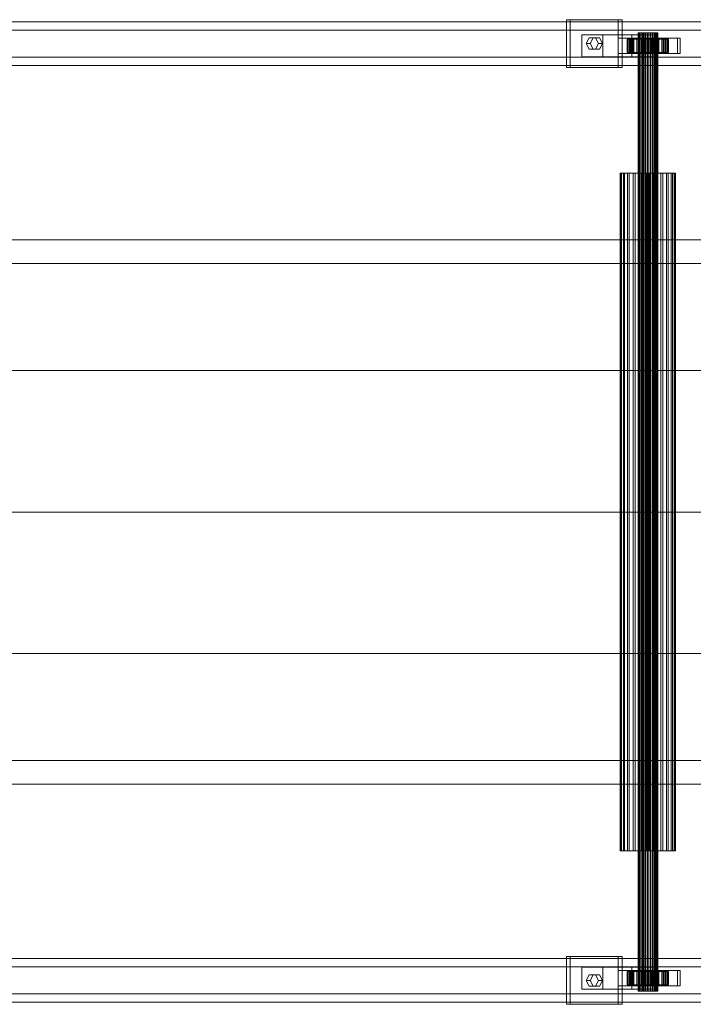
# Model space of a CAD drawing. Header units: millimetres. Extents: x -2233 to 61924, y -68080 to 6847.
# Tile 484 of 656: x 17449 to 18068, y -18452 to -17548. Entities that reach past the tile are written whole.
import ezdxf

# ---------------------------------------------------------------- set-up
doc = ezdxf.new("R2010")
doc.units = ezdxf.units.MM
doc.layers.add('superior_C02', color=7, linetype='Continuous', lineweight=0)

msp = doc.modelspace()

# ---------------------------------------------------------------- linework, layer by layer
at = {"layer": 'superior_C02'}
for p, q in [((18193.828, -17550), (17048.368, -17550)), ((17060.29, -17550), (18205.75, -17550)), ((18248.967, -17550), (17103.507, -17550)), ((17118.41, -17550), (18263.87, -17550)), ((17999.329, -17548), (17951.602, -17548)), ((17951.602, -17548), (17951.602, -17592)), ((17955.178, -17548), (17951.602, -17548)), ((17955.178, -17592), (17955.178, -17548)), ((17955.178, -17548), (18002.906, -17548)), ((17999.329, -17592), (17999.329, -17548)), ((17999.329, -17548), (18002.906, -17548)), ((18002.906, -17548), (18002.906, -17592)), ((18254.242, -17557.5), (17052.152, -17557.5)), ((17056.506, -17557.5), (18258.595, -17557.5)), ((17985.011, -17562), (17965.92, -17562)), ((17965.92, -17562), (17965.92, -17582)), ((18011.889, -17562), (17965.92, -17562)), ((17985.011, -17582), (17985.011, -17562)), ((17985.011, -17562), (18030.98, -17562)), ((18011.889, -17582), (18011.889, -17562)), ((18011.889, -17562), (18030.98, -17562)), ((18017.72, -17560), (18017.509, -17560)), ((18017.509, -17560), (18017.911, -17560)), ((18017.509, -18440), (18017.509, -17560)), ((18018.53, -17560), (18017.72, -17560)), ((18017.72, -18440), (18017.72, -17560)), ((18017.911, -17560), (18018.898, -17560)), ((18017.911, -18440), (18017.911, -17560)), ((18019.883, -17560), (18018.53, -17560)), ((18018.53, -18440), (18018.53, -17560)), ((18018.898, -17560), (18020.403, -17560)), ((18018.898, -18440), (18018.898, -17560)), ((18021.687, -17560), (18019.883, -17560)), ((18019.883, -18440), (18019.883, -17560)), ((18020.403, -17560), (18022.324, -17560)), ((18020.403, -18440), (18020.403, -17560)), ((18023.819, -17560), (18021.687, -17560)), ((18021.687, -18440), (18021.687, -17560)), ((18022.324, -17560), (18024.529, -17560)), ((18022.324, -18440), (18022.324, -17560)), ((18026.134, -17560), (18023.819, -17560)), ((18023.819, -18440), (18023.819, -17560)), ((18024.529, -17560), (18026.869, -17560)), ((18024.529, -18440), (18024.529, -17560)), ((18028.474, -17560), (18026.134, -17560)), ((18026.134, -18440), (18026.134, -17560)), ((18026.869, -17560), (18029.184, -17560)), ((18026.869, -18440), (18026.869, -17560)), ((18030.68, -17560), (18028.474, -17560)), ((18028.474, -18440), (18028.474, -17560)), ((18029.184, -17560), (18031.316, -17560)), ((18029.184, -18440), (18029.184, -17560)), ((18032.6, -17560), (18030.68, -17560)), ((18030.68, -18440), (18030.68, -17560)), ((18030.98, -17562), (18030.98, -17582)), ((18031.316, -17560), (18033.12, -17560)), ((18031.316, -18440), (18031.316, -17560)), ((18034.106, -17560), (18032.6, -17560)), ((18032.6, -18440), (18032.6, -17560)), ((18033.12, -17560), (18034.473, -17560)), ((18033.12, -18440), (18033.12, -17560)), ((18035.093, -17560), (18034.106, -17560)), ((18034.106, -18440), (18034.106, -17560)), ((18034.473, -17560), (18035.283, -17560)), ((18034.473, -18440), (18034.473, -17560)), ((18035.494, -17560), (18035.093, -17560)), ((18035.093, -17560), (18035.093, -18440)), ((18035.283, -17560), (18035.494, -17560)), ((18035.283, -18440), (18035.283, -17560)), ((18035.494, -18440), (18035.494, -17560)), ((17969.738, -17570), (17972.602, -17564.804)), ((17972.602, -17575.196), (17969.738, -17570)), ((17969.738, -17570), (17973.315, -17570)), ((17972.602, -17564.804), (17978.329, -17564.804)), ((17976.179, -17564.804), (17972.602, -17564.804)), ((17976.179, -17564.804), (17973.315, -17570)), ((17973.315, -17570), (17976.179, -17575.196)), ((17981.906, -17564.804), (17976.179, -17564.804)), ((17978.329, -17564.804), (17981.193, -17570)), ((17981.906, -17564.804), (17978.329, -17564.804)), ((17981.193, -17570), (17978.329, -17575.196)), ((17984.769, -17570), (17981.193, -17570)), ((17984.769, -17570), (17981.906, -17564.804)), ((17981.906, -17575.196), (17984.769, -17570)), ((18010.697, -17565), (17999.243, -17565)), ((17999.243, -17565), (17999.243, -17579)), ((18011.761, -17565), (17999.243, -17565)), ((18007.964, -17566), (18007.518, -17566)), ((18007.518, -17566), (18017.509, -17566)), ((18007.518, -17578), (18007.518, -17566)), ((18007.518, -17566), (18008.365, -17566)), ((18009.673, -17566), (18007.964, -17566)), ((18007.964, -17566), (18017.72, -17566)), ((18007.964, -17578), (18007.964, -17566)), ((18008.365, -17566), (18017.911, -17566)), ((18008.365, -17578), (18008.365, -17566)), ((18008.365, -17566), (18010.449, -17566)), ((18012.529, -17566), (18009.673, -17566)), ((18009.673, -17566), (18018.53, -17566)), ((18009.673, -17578), (18009.673, -17566)), ((18053.821, -17565), (18009.912, -17565)), ((18009.912, -17565), (18009.912, -17579)), ((18012.296, -17565), (18009.912, -17565)), ((18010.449, -17566), (18018.898, -17566)), ((18010.449, -17578), (18010.449, -17566)), ((18010.449, -17566), (18013.627, -17566)), ((18010.697, -17579), (18010.697, -17565)), ((18010.697, -17565), (18023.215, -17565)), ((18011.761, -17579), (18011.761, -17565)), ((18011.761, -17565), (18023.215, -17565)), ((18012.296, -17579), (18012.296, -17565)), ((18012.296, -17565), (18056.206, -17565)), ((18016.338, -17566), (18012.529, -17566)), ((18012.529, -17566), (18019.883, -17566)), ((18012.529, -17578), (18012.529, -17566)), ((18013.627, -17566), (18020.403, -17566)), ((18013.627, -17578), (18013.627, -17566)), ((18013.627, -17566), (18017.682, -17566)), ((18020.839, -17566), (18016.338, -17566)), ((18016.338, -17566), (18021.687, -17566)), ((18016.338, -17578), (18016.338, -17566)), ((18017.509, -17566), (18017.72, -17566)), ((18017.509, -17566), (18017.509, -17578)), ((18017.911, -17566), (18017.509, -17566)), ((18017.682, -17566), (18022.324, -17566)), ((18017.682, -17578), (18017.682, -17566)), ((18017.682, -17566), (18022.338, -17566)), ((18017.72, -17566), (18018.53, -17566)), ((18017.72, -17566), (18017.72, -17578)), ((18017.911, -17566), (18017.911, -17578)), ((18018.898, -17566), (18017.911, -17566)), ((18018.53, -17566), (18019.883, -17566)), ((18018.53, -17566), (18018.53, -17578)), ((18018.898, -17566), (18018.898, -17578)), ((18020.403, -17566), (18018.898, -17566)), ((18019.883, -17566), (18021.687, -17566)), ((18019.883, -17566), (18019.883, -17578)), ((18020.403, -17566), (18020.403, -17578)), ((18022.324, -17566), (18020.403, -17566)), ((18025.726, -17566), (18020.839, -17566)), ((18020.839, -17566), (18023.819, -17566)), ((18020.839, -17578), (18020.839, -17566)), ((18021.687, -17566), (18023.819, -17566)), ((18021.687, -17566), (18021.687, -17578)), ((18022.324, -17566), (18022.324, -17578)), ((18024.529, -17566), (18022.324, -17566)), ((18022.338, -17566), (18024.529, -17566)), ((18022.338, -17578), (18022.338, -17566)), ((18022.338, -17566), (18027.278, -17566)), ((18023.215, -17565), (18023.215, -17579)), ((18023.819, -17566), (18026.134, -17566)), ((18023.819, -17566), (18023.819, -17578)), ((18024.529, -17566), (18024.529, -17578)), ((18026.869, -17566), (18024.529, -17566)), ((18030.666, -17566), (18025.726, -17566)), ((18025.726, -17566), (18026.134, -17566)), ((18025.726, -17578), (18025.726, -17566)), ((18026.134, -17566), (18028.474, -17566)), ((18026.134, -17566), (18026.134, -17578)), ((18027.278, -17566), (18026.869, -17566)), ((18026.869, -17566), (18026.869, -17578)), ((18029.184, -17566), (18026.869, -17566)), ((18027.278, -17578), (18027.278, -17566)), ((18027.278, -17566), (18032.165, -17566)), ((18030.666, -17566), (18028.474, -17566)), ((18028.474, -17566), (18030.68, -17566)), ((18028.474, -17566), (18028.474, -17578)), ((18032.165, -17566), (18029.184, -17566)), ((18029.184, -17566), (18029.184, -17578)), ((18031.316, -17566), (18029.184, -17566)), ((18041.243, -17565), (18029.788, -17565)), ((18029.788, -17565), (18029.788, -17579)), ((18042.306, -17565), (18029.788, -17565)), ((18035.322, -17566), (18030.666, -17566)), ((18030.666, -17578), (18030.666, -17566)), ((18035.322, -17566), (18030.68, -17566)), ((18030.68, -17566), (18032.6, -17566)), ((18030.68, -17566), (18030.68, -17578)), ((18036.666, -17566), (18031.316, -17566)), ((18031.316, -17566), (18031.316, -17578)), ((18033.12, -17566), (18031.316, -17566)), ((18032.165, -17578), (18032.165, -17566)), ((18032.165, -17566), (18036.666, -17566)), ((18039.377, -17566), (18032.6, -17566)), ((18032.6, -17566), (18034.106, -17566)), ((18032.6, -17566), (18032.6, -17578)), ((18040.474, -17566), (18033.12, -17566)), ((18033.12, -17566), (18033.12, -17578)), ((18034.473, -17566), (18033.12, -17566)), ((18042.554, -17566), (18034.106, -17566)), ((18034.106, -17566), (18035.093, -17566)), ((18034.106, -17566), (18034.106, -17578)), ((18043.33, -17566), (18034.473, -17566)), ((18034.473, -17566), (18034.473, -17578)), ((18035.283, -17566), (18034.473, -17566)), ((18035.093, -17566), (18044.638, -17566)), ((18035.093, -17578), (18035.093, -17566)), ((18035.093, -17566), (18035.494, -17566)), ((18045.04, -17566), (18035.283, -17566)), ((18035.283, -17566), (18035.283, -17578)), ((18035.494, -17566), (18035.283, -17566)), ((18039.377, -17566), (18035.322, -17566)), ((18035.322, -17578), (18035.322, -17566)), ((18045.486, -17566), (18035.494, -17566)), ((18035.494, -17566), (18035.494, -17578)), ((18036.666, -17578), (18036.666, -17566)), ((18036.666, -17566), (18040.474, -17566)), ((18042.554, -17566), (18039.377, -17566)), ((18039.377, -17578), (18039.377, -17566)), ((18040.474, -17578), (18040.474, -17566)), ((18040.474, -17566), (18043.33, -17566)), ((18041.243, -17579), (18041.243, -17565)), ((18041.243, -17565), (18053.761, -17565)), ((18042.306, -17579), (18042.306, -17565)), ((18042.306, -17565), (18053.761, -17565)), ((18044.638, -17566), (18042.554, -17566)), ((18042.554, -17578), (18042.554, -17566)), ((18043.33, -17578), (18043.33, -17566)), ((18043.33, -17566), (18045.04, -17566)), ((18044.638, -17566), (18044.638, -17578)), ((18045.486, -17566), (18044.638, -17566)), ((18045.04, -17578), (18045.04, -17566)), ((18045.04, -17566), (18045.486, -17566)), ((18045.486, -17578), (18045.486, -17566)), ((18053.761, -17565), (18053.761, -17579)), ((18053.821, -17579), (18053.821, -17565)), ((18053.821, -17565), (18056.206, -17565)), ((18056.206, -17565), (18056.206, -17579)), ((17052.152, -17582.5), (18254.242, -17582.5)), ((17056.506, -17582.5), (18258.595, -17582.5)), ((17965.92, -17582), (17985.011, -17582)), ((17965.92, -17582), (18011.889, -17582)), ((17978.329, -17575.196), (17972.602, -17575.196)), ((17976.179, -17575.196), (17972.602, -17575.196)), ((17976.179, -17575.196), (17981.906, -17575.196)), ((17981.906, -17575.196), (17978.329, -17575.196)), ((18030.98, -17582), (17985.011, -17582)), ((17999.243, -17579), (18010.697, -17579)), ((17999.243, -17579), (18011.761, -17579)), ((18017.509, -17578), (18007.518, -17578)), ((18007.518, -17578), (18007.964, -17578)), ((18008.365, -17578), (18007.518, -17578)), ((18017.72, -17578), (18007.964, -17578)), ((18007.964, -17578), (18009.673, -17578)), ((18017.911, -17578), (18008.365, -17578)), ((18010.449, -17578), (18008.365, -17578)), ((18018.53, -17578), (18009.673, -17578)), ((18009.673, -17578), (18012.529, -17578)), ((18009.912, -17579), (18053.821, -17579)), ((18009.912, -17579), (18012.296, -17579)), ((18018.898, -17578), (18010.449, -17578)), ((18013.627, -17578), (18010.449, -17578)), ((18023.215, -17579), (18010.697, -17579)), ((18023.215, -17579), (18011.761, -17579)), ((18030.98, -17582), (18011.889, -17582)), ((18056.206, -17579), (18012.296, -17579)), ((18019.883, -17578), (18012.529, -17578)), ((18012.529, -17578), (18016.338, -17578)), ((18020.403, -17578), (18013.627, -17578)), ((18017.682, -17578), (18013.627, -17578)), ((18021.687, -17578), (18016.338, -17578)), ((18016.338, -17578), (18020.839, -17578)), ((18017.72, -17578), (18017.509, -17578)), ((18017.509, -17578), (18017.911, -17578)), ((18022.324, -17578), (18017.682, -17578)), ((18022.338, -17578), (18017.682, -17578)), ((18018.53, -17578), (18017.72, -17578)), ((18017.911, -17578), (18018.898, -17578)), ((18019.883, -17578), (18018.53, -17578)), ((18018.898, -17578), (18020.403, -17578)), ((18021.687, -17578), (18019.883, -17578)), ((18020.403, -17578), (18022.324, -17578)), ((18023.819, -17578), (18020.839, -17578)), ((18020.839, -17578), (18025.726, -17578)), ((18023.819, -17578), (18021.687, -17578)), ((18022.324, -17578), (18024.529, -17578)), ((18024.529, -17578), (18022.338, -17578)), ((18027.278, -17578), (18022.338, -17578)), ((18026.134, -17578), (18023.819, -17578)), ((18024.529, -17578), (18026.869, -17578)), ((18026.134, -17578), (18025.726, -17578)), ((18025.726, -17578), (18030.666, -17578)), ((18028.474, -17578), (18026.134, -17578)), ((18026.869, -17578), (18027.278, -17578)), ((18026.869, -17578), (18029.184, -17578)), ((18032.165, -17578), (18027.278, -17578)), ((18030.68, -17578), (18028.474, -17578)), ((18028.474, -17578), (18030.666, -17578)), ((18029.184, -17578), (18032.165, -17578)), ((18029.184, -17578), (18031.316, -17578)), ((18029.788, -17579), (18041.243, -17579)), ((18029.788, -17579), (18042.306, -17579)), ((18030.666, -17578), (18035.322, -17578)), ((18032.6, -17578), (18030.68, -17578)), ((18030.68, -17578), (18035.322, -17578)), ((18031.316, -17578), (18036.666, -17578)), ((18031.316, -17578), (18033.12, -17578)), ((18036.666, -17578), (18032.165, -17578)), ((18034.106, -17578), (18032.6, -17578)), ((18032.6, -17578), (18039.377, -17578)), ((18033.12, -17578), (18040.474, -17578)), ((18033.12, -17578), (18034.473, -17578)), ((18035.093, -17578), (18034.106, -17578)), ((18034.106, -17578), (18042.554, -17578)), ((18034.473, -17578), (18043.33, -17578)), ((18034.473, -17578), (18035.283, -17578)), ((18044.638, -17578), (18035.093, -17578)), ((18035.494, -17578), (18035.093, -17578)), ((18035.283, -17578), (18045.04, -17578)), ((18035.283, -17578), (18035.494, -17578)), ((18035.322, -17578), (18039.377, -17578)), ((18035.494, -17578), (18045.486, -17578)), ((18040.474, -17578), (18036.666, -17578)), ((18039.377, -17578), (18042.554, -17578)), ((18043.33, -17578), (18040.474, -17578)), ((18053.761, -17579), (18041.243, -17579)), ((18053.761, -17579), (18042.306, -17579)), ((18042.554, -17578), (18044.638, -17578)), ((18045.04, -17578), (18043.33, -17578)), ((18044.638, -17578), (18045.486, -17578)), ((18045.486, -17578), (18045.04, -17578)), ((18056.206, -17579), (18053.821, -17579)), ((17048.368, -17590), (18193.828, -17590)), ((17060.29, -17590), (18205.75, -17590)), ((17103.507, -17590), (18248.967, -17590)), ((17118.41, -17590), (18263.87, -17590)), ((17951.602, -17592), (17999.329, -17592)), ((17951.602, -17592), (17955.178, -17592)), ((18002.906, -17592), (17955.178, -17592)), ((18002.906, -17592), (17999.329, -17592)), ((18001.719, -17688.85), (18001.123, -17688.85)), ((18001.123, -17688.85), (18002.256, -17688.85)), ((18001.123, -18311.15), (18001.123, -17688.85)), ((18004.004, -17688.85), (18001.719, -17688.85)), ((18001.719, -18311.15), (18001.719, -17688.85)), ((18002.256, -17688.85), (18005.042, -17688.85)), ((18002.256, -18311.15), (18002.256, -17688.85)), ((18007.823, -17688.85), (18004.004, -17688.85)), ((18004.004, -18311.15), (18004.004, -17688.85)), ((18005.042, -17688.85), (18009.29, -17688.85)), ((18005.042, -18311.15), (18005.042, -17688.85)), ((18012.914, -17688.85), (18007.823, -17688.85)), ((18007.823, -18311.15), (18007.823, -17688.85)), ((18009.29, -17688.85), (18014.711, -17688.85)), ((18009.29, -18311.15), (18009.29, -17688.85)), ((18018.931, -17688.85), (18012.914, -17688.85)), ((18012.914, -18311.15), (18012.914, -17688.85)), ((18014.711, -17688.85), (18020.935, -17688.85)), ((18014.711, -18311.15), (18014.711, -17688.85)), ((18025.464, -17688.85), (18018.931, -17688.85)), ((18018.931, -18311.15), (18018.931, -17688.85)), ((18020.935, -17688.85), (18027.539, -17688.85)), ((18020.935, -18311.15), (18020.935, -17688.85)), ((18032.068, -17688.85), (18025.464, -17688.85)), ((18025.464, -18311.15), (18025.464, -17688.85)), ((18027.539, -17688.85), (18034.072, -17688.85)), ((18027.539, -18311.15), (18027.539, -17688.85)), ((18038.293, -17688.85), (18032.068, -17688.85)), ((18032.068, -18311.15), (18032.068, -17688.85)), ((18034.072, -17688.85), (18040.089, -17688.85)), ((18034.072, -18311.15), (18034.072, -17688.85)), ((18043.714, -17688.85), (18038.293, -17688.85)), ((18038.293, -18311.15), (18038.293, -17688.85)), ((18040.089, -17688.85), (18045.181, -17688.85)), ((18040.089, -18311.15), (18040.089, -17688.85)), ((18047.962, -17688.85), (18043.714, -17688.85)), ((18043.714, -18311.15), (18043.714, -17688.85)), ((18045.181, -17688.85), (18048.999, -17688.85)), ((18045.181, -18311.15), (18045.181, -17688.85)), ((18050.747, -17688.85), (18047.962, -17688.85)), ((18047.962, -18311.15), (18047.962, -17688.85)), ((18048.999, -17688.85), (18051.284, -17688.85)), ((18048.999, -18311.15), (18048.999, -17688.85)), ((18051.88, -17688.85), (18050.747, -17688.85)), ((18050.747, -17688.85), (18050.747, -18311.15)), ((18051.284, -17688.85), (18051.88, -17688.85)), ((18051.284, -18311.15), (18051.284, -17688.85)), ((18051.88, -18311.15), (18051.88, -17688.85)), ((15575.415, -17750), (24634.01, -17750)), ((24635.508, -17750), (15576.913, -17750)), ((17288.772, -17771.702), (18224.729, -17771.702)), ((18226.507, -17771.702), (17290.55, -17771.702)), ((17309.174, -17870), (18245.131, -17870)), ((18246.91, -17870), (17310.953, -17870)), ((17309.174, -18000), (18245.131, -18000)), ((18246.91, -18000), (17310.953, -18000)), ((17309.174, -18130), (18245.131, -18130)), ((18246.91, -18130), (17310.953, -18130)), ((18224.729, -18228.298), (17288.772, -18228.298)), ((17290.55, -18228.298), (18226.507, -18228.298)), ((24634.01, -18250), (15575.415, -18250)), ((15576.913, -18250), (24635.508, -18250)), ((18002.256, -18311.15), (18001.123, -18311.15)), ((18001.123, -18311.15), (18001.719, -18311.15)), ((18001.719, -18311.15), (18004.004, -18311.15)), ((18005.042, -18311.15), (18002.256, -18311.15)), ((18004.004, -18311.15), (18007.823, -18311.15)), ((18009.29, -18311.15), (18005.042, -18311.15)), ((18007.823, -18311.15), (18012.914, -18311.15)), ((18014.711, -18311.15), (18009.29, -18311.15)), ((18012.914, -18311.15), (18018.931, -18311.15)), ((18020.935, -18311.15), (18014.711, -18311.15)), ((18018.931, -18311.15), (18025.464, -18311.15)), ((18027.539, -18311.15), (18020.935, -18311.15)), ((18025.464, -18311.15), (18032.068, -18311.15)), ((18034.072, -18311.15), (18027.539, -18311.15)), ((18032.068, -18311.15), (18038.293, -18311.15)), ((18040.089, -18311.15), (18034.072, -18311.15)), ((18038.293, -18311.15), (18043.714, -18311.15)), ((18045.181, -18311.15), (18040.089, -18311.15)), ((18043.714, -18311.15), (18047.962, -18311.15)), ((18048.999, -18311.15), (18045.181, -18311.15)), ((18047.962, -18311.15), (18050.747, -18311.15)), ((18051.284, -18311.15), (18048.999, -18311.15)), ((18050.747, -18311.15), (18051.88, -18311.15)), ((18051.88, -18311.15), (18051.284, -18311.15)), ((18193.828, -18410), (17048.368, -18410)), ((17060.29, -18410), (18205.75, -18410)), ((18248.967, -18410), (17103.507, -18410)), ((17118.41, -18410), (18263.87, -18410)), ((17999.329, -18408), (17951.602, -18408)), ((17951.602, -18408), (17951.602, -18452)), ((17955.178, -18408), (17951.602, -18408)), ((17955.178, -18452), (17955.178, -18408)), ((17955.178, -18408), (18002.906, -18408)), ((17999.329, -18452), (17999.329, -18408)), ((17999.329, -18408), (18002.906, -18408)), ((18002.906, -18408), (18002.906, -18452)), ((18254.242, -18417.5), (17052.152, -18417.5)), ((17056.506, -18417.5), (18258.595, -18417.5)), ((17985.011, -18418), (17965.92, -18418)), ((17965.92, -18418), (17965.92, -18438)), ((18011.889, -18418), (17965.92, -18418)), ((17985.011, -18438), (17985.011, -18418)), ((17985.011, -18418), (18030.98, -18418)), ((18010.697, -18421), (17999.243, -18421)), ((17999.243, -18421), (17999.243, -18435)), ((18011.761, -18421), (17999.243, -18421)), ((18007.964, -18422), (18007.518, -18422)), ((18007.518, -18422), (18017.509, -18422)), ((18007.518, -18434), (18007.518, -18422)), ((18007.518, -18422), (18008.365, -18422)), ((18009.673, -18422), (18007.964, -18422)), ((18007.964, -18422), (18017.72, -18422)), ((18007.964, -18434), (18007.964, -18422)), ((18008.365, -18422), (18017.911, -18422)), ((18008.365, -18434), (18008.365, -18422)), ((18008.365, -18422), (18010.449, -18422)), ((18012.529, -18422), (18009.673, -18422)), ((18009.673, -18422), (18018.53, -18422)), ((18009.673, -18434), (18009.673, -18422)), ((18053.821, -18421), (18009.912, -18421)), ((18009.912, -18421), (18009.912, -18435)), ((18012.296, -18421), (18009.912, -18421)), ((18010.449, -18422), (18018.898, -18422)), ((18010.449, -18434), (18010.449, -18422)), ((18010.449, -18422), (18013.627, -18422)), ((18010.697, -18435), (18010.697, -18421)), ((18010.697, -18421), (18023.215, -18421)), ((18011.761, -18435), (18011.761, -18421)), ((18011.761, -18421), (18023.215, -18421)), ((18011.889, -18438), (18011.889, -18418)), ((18011.889, -18418), (18030.98, -18418)), ((18012.296, -18435), (18012.296, -18421)), ((18012.296, -18421), (18056.206, -18421)), ((18016.338, -18422), (18012.529, -18422)), ((18012.529, -18422), (18019.883, -18422)), ((18012.529, -18434), (18012.529, -18422)), ((18013.627, -18422), (18020.403, -18422)), ((18013.627, -18434), (18013.627, -18422)), ((18013.627, -18422), (18017.682, -18422)), ((18020.839, -18422), (18016.338, -18422)), ((18016.338, -18422), (18021.687, -18422)), ((18016.338, -18434), (18016.338, -18422)), ((18017.509, -18422), (18017.72, -18422)), ((18017.509, -18422), (18017.509, -18434)), ((18017.911, -18422), (18017.509, -18422)), ((18017.682, -18422), (18022.324, -18422)), ((18017.682, -18434), (18017.682, -18422)), ((18017.682, -18422), (18022.338, -18422)), ((18017.72, -18422), (18018.53, -18422)), ((18017.72, -18422), (18017.72, -18434)), ((18017.911, -18422), (18017.911, -18434)), ((18018.898, -18422), (18017.911, -18422)), ((18018.53, -18422), (18019.883, -18422)), ((18018.53, -18422), (18018.53, -18434)), ((18018.898, -18422), (18018.898, -18434)), ((18020.403, -18422), (18018.898, -18422)), ((18019.883, -18422), (18021.687, -18422)), ((18019.883, -18422), (18019.883, -18434)), ((18020.403, -18422), (18020.403, -18434)), ((18022.324, -18422), (18020.403, -18422)), ((18025.726, -18422), (18020.839, -18422)), ((18020.839, -18422), (18023.819, -18422)), ((18020.839, -18434), (18020.839, -18422)), ((18021.687, -18422), (18023.819, -18422)), ((18021.687, -18422), (18021.687, -18434)), ((18022.324, -18422), (18022.324, -18434)), ((18024.529, -18422), (18022.324, -18422)), ((18022.338, -18422), (18024.529, -18422)), ((18022.338, -18434), (18022.338, -18422)), ((18022.338, -18422), (18027.278, -18422)), ((18023.215, -18421), (18023.215, -18435)), ((18023.819, -18422), (18026.134, -18422)), ((18023.819, -18422), (18023.819, -18434)), ((18024.529, -18422), (18024.529, -18434)), ((18026.869, -18422), (18024.529, -18422)), ((18030.666, -18422), (18025.726, -18422)), ((18025.726, -18422), (18026.134, -18422)), ((18025.726, -18434), (18025.726, -18422)), ((18026.134, -18422), (18028.474, -18422)), ((18026.134, -18422), (18026.134, -18434)), ((18027.278, -18422), (18026.869, -18422)), ((18026.869, -18422), (18026.869, -18434)), ((18029.184, -18422), (18026.869, -18422)), ((18027.278, -18434), (18027.278, -18422)), ((18027.278, -18422), (18032.165, -18422)), ((18030.666, -18422), (18028.474, -18422)), ((18028.474, -18422), (18030.68, -18422)), ((18028.474, -18422), (18028.474, -18434)), ((18032.165, -18422), (18029.184, -18422)), ((18029.184, -18422), (18029.184, -18434)), ((18031.316, -18422), (18029.184, -18422)), ((18041.243, -18421), (18029.788, -18421)), ((18029.788, -18421), (18029.788, -18435)), ((18042.306, -18421), (18029.788, -18421)), ((18035.322, -18422), (18030.666, -18422)), ((18030.666, -18434), (18030.666, -18422)), ((18035.322, -18422), (18030.68, -18422)), ((18030.68, -18422), (18032.6, -18422)), ((18030.68, -18422), (18030.68, -18434)), ((18030.98, -18418), (18030.98, -18438)), ((18036.666, -18422), (18031.316, -18422)), ((18031.316, -18422), (18031.316, -18434)), ((18033.12, -18422), (18031.316, -18422)), ((18032.165, -18434), (18032.165, -18422)), ((18032.165, -18422), (18036.666, -18422)), ((18039.377, -18422), (18032.6, -18422)), ((18032.6, -18422), (18034.106, -18422)), ((18032.6, -18422), (18032.6, -18434)), ((18040.474, -18422), (18033.12, -18422)), ((18033.12, -18422), (18033.12, -18434)), ((18034.473, -18422), (18033.12, -18422)), ((18042.554, -18422), (18034.106, -18422)), ((18034.106, -18422), (18035.093, -18422)), ((18034.106, -18422), (18034.106, -18434)), ((18043.33, -18422), (18034.473, -18422)), ((18034.473, -18422), (18034.473, -18434)), ((18035.283, -18422), (18034.473, -18422)), ((18035.093, -18422), (18044.638, -18422)), ((18035.093, -18434), (18035.093, -18422)), ((18035.093, -18422), (18035.494, -18422)), ((18045.04, -18422), (18035.283, -18422)), ((18035.283, -18422), (18035.283, -18434)), ((18035.494, -18422), (18035.283, -18422)), ((18039.377, -18422), (18035.322, -18422)), ((18035.322, -18434), (18035.322, -18422)), ((18045.486, -18422), (18035.494, -18422)), ((18035.494, -18422), (18035.494, -18434)), ((18036.666, -18434), (18036.666, -18422)), ((18036.666, -18422), (18040.474, -18422)), ((18042.554, -18422), (18039.377, -18422)), ((18039.377, -18434), (18039.377, -18422)), ((18040.474, -18434), (18040.474, -18422)), ((18040.474, -18422), (18043.33, -18422)), ((18041.243, -18435), (18041.243, -18421)), ((18041.243, -18421), (18053.761, -18421)), ((18042.306, -18435), (18042.306, -18421)), ((18042.306, -18421), (18053.761, -18421)), ((18044.638, -18422), (18042.554, -18422)), ((18042.554, -18434), (18042.554, -18422)), ((18043.33, -18434), (18043.33, -18422)), ((18043.33, -18422), (18045.04, -18422)), ((18044.638, -18422), (18044.638, -18434)), ((18045.486, -18422), (18044.638, -18422)), ((18045.04, -18434), (18045.04, -18422)), ((18045.04, -18422), (18045.486, -18422)), ((18045.486, -18434), (18045.486, -18422)), ((18053.761, -18421), (18053.761, -18435)), ((18053.821, -18435), (18053.821, -18421)), ((18053.821, -18421), (18056.206, -18421)), ((18056.206, -18421), (18056.206, -18435)), ((17969.738, -18430), (17972.602, -18424.804)), ((17972.602, -18435.196), (17969.738, -18430)), ((17969.738, -18430), (17973.315, -18430)), ((17972.602, -18424.804), (17978.329, -18424.804)), ((17976.179, -18424.804), (17972.602, -18424.804)), ((17976.179, -18424.804), (17973.315, -18430)), ((17973.315, -18430), (17976.179, -18435.196)), ((17981.906, -18424.804), (17976.179, -18424.804)), ((17978.329, -18424.804), (17981.193, -18430)), ((17981.906, -18424.804), (17978.329, -18424.804)), ((17981.193, -18430), (17978.329, -18435.196)), ((17984.769, -18430), (17981.193, -18430)), ((17984.769, -18430), (17981.906, -18424.804)), ((17981.906, -18435.196), (17984.769, -18430)), ((17965.92, -18438), (17985.011, -18438)), ((17965.92, -18438), (18011.889, -18438)), ((17978.329, -18435.196), (17972.602, -18435.196)), ((17976.179, -18435.196), (17972.602, -18435.196)), ((17976.179, -18435.196), (17981.906, -18435.196)), ((17981.906, -18435.196), (17978.329, -18435.196)), ((18030.98, -18438), (17985.011, -18438)), ((17999.243, -18435), (18010.697, -18435)), ((17999.243, -18435), (18011.761, -18435)), ((18017.509, -18434), (18007.518, -18434)), ((18007.518, -18434), (18007.964, -18434)), ((18008.365, -18434), (18007.518, -18434)), ((18017.72, -18434), (18007.964, -18434)), ((18007.964, -18434), (18009.673, -18434)), ((18017.911, -18434), (18008.365, -18434)), ((18010.449, -18434), (18008.365, -18434)), ((18018.53, -18434), (18009.673, -18434)), ((18009.673, -18434), (18012.529, -18434)), ((18009.912, -18435), (18053.821, -18435)), ((18009.912, -18435), (18012.296, -18435)), ((18018.898, -18434), (18010.449, -18434)), ((18013.627, -18434), (18010.449, -18434)), ((18023.215, -18435), (18010.697, -18435)), ((18023.215, -18435), (18011.761, -18435)), ((18030.98, -18438), (18011.889, -18438)), ((18056.206, -18435), (18012.296, -18435)), ((18019.883, -18434), (18012.529, -18434)), ((18012.529, -18434), (18016.338, -18434)), ((18020.403, -18434), (18013.627, -18434)), ((18017.682, -18434), (18013.627, -18434)), ((18021.687, -18434), (18016.338, -18434)), ((18016.338, -18434), (18020.839, -18434)), ((18017.72, -18434), (18017.509, -18434)), ((18017.509, -18434), (18017.911, -18434)), ((18017.911, -18440), (18017.509, -18440)), ((18017.509, -18440), (18017.72, -18440)), ((18022.324, -18434), (18017.682, -18434)), ((18022.338, -18434), (18017.682, -18434)), ((18018.53, -18434), (18017.72, -18434)), ((18017.72, -18440), (18018.53, -18440)), ((18017.911, -18434), (18018.898, -18434)), ((18018.898, -18440), (18017.911, -18440)), ((18019.883, -18434), (18018.53, -18434)), ((18018.53, -18440), (18019.883, -18440)), ((18018.898, -18434), (18020.403, -18434)), ((18020.403, -18440), (18018.898, -18440)), ((18021.687, -18434), (18019.883, -18434)), ((18019.883, -18440), (18021.687, -18440)), ((18020.403, -18434), (18022.324, -18434)), ((18022.324, -18440), (18020.403, -18440)), ((18023.819, -18434), (18020.839, -18434)), ((18020.839, -18434), (18025.726, -18434)), ((18023.819, -18434), (18021.687, -18434)), ((18021.687, -18440), (18023.819, -18440)), ((18022.324, -18434), (18024.529, -18434)), ((18024.529, -18440), (18022.324, -18440)), ((18024.529, -18434), (18022.338, -18434)), ((18027.278, -18434), (18022.338, -18434)), ((18026.134, -18434), (18023.819, -18434)), ((18023.819, -18440), (18026.134, -18440)), ((18024.529, -18434), (18026.869, -18434)), ((18026.869, -18440), (18024.529, -18440)), ((18026.134, -18434), (18025.726, -18434)), ((18025.726, -18434), (18030.666, -18434)), ((18028.474, -18434), (18026.134, -18434)), ((18026.134, -18440), (18028.474, -18440)), ((18026.869, -18434), (18027.278, -18434)), ((18026.869, -18434), (18029.184, -18434)), ((18029.184, -18440), (18026.869, -18440)), ((18032.165, -18434), (18027.278, -18434)), ((18030.68, -18434), (18028.474, -18434)), ((18028.474, -18434), (18030.666, -18434)), ((18028.474, -18440), (18030.68, -18440)), ((18029.184, -18434), (18032.165, -18434)), ((18029.184, -18434), (18031.316, -18434)), ((18031.316, -18440), (18029.184, -18440)), ((18029.788, -18435), (18041.243, -18435)), ((18029.788, -18435), (18042.306, -18435)), ((18030.666, -18434), (18035.322, -18434)), ((18032.6, -18434), (18030.68, -18434)), ((18030.68, -18434), (18035.322, -18434)), ((18030.68, -18440), (18032.6, -18440)), ((18031.316, -18434), (18036.666, -18434)), ((18031.316, -18434), (18033.12, -18434)), ((18033.12, -18440), (18031.316, -18440)), ((18036.666, -18434), (18032.165, -18434)), ((18034.106, -18434), (18032.6, -18434)), ((18032.6, -18434), (18039.377, -18434)), ((18032.6, -18440), (18034.106, -18440)), ((18033.12, -18434), (18040.474, -18434)), ((18033.12, -18434), (18034.473, -18434)), ((18034.473, -18440), (18033.12, -18440)), ((18035.093, -18434), (18034.106, -18434)), ((18034.106, -18434), (18042.554, -18434)), ((18034.106, -18440), (18035.093, -18440)), ((18034.473, -18434), (18043.33, -18434)), ((18034.473, -18434), (18035.283, -18434)), ((18035.283, -18440), (18034.473, -18440)), ((18044.638, -18434), (18035.093, -18434)), ((18035.494, -18434), (18035.093, -18434)), ((18035.093, -18440), (18035.494, -18440)), ((18035.283, -18434), (18045.04, -18434)), ((18035.283, -18434), (18035.494, -18434)), ((18035.494, -18440), (18035.283, -18440)), ((18035.322, -18434), (18039.377, -18434)), ((18035.494, -18434), (18045.486, -18434)), ((18040.474, -18434), (18036.666, -18434)), ((18039.377, -18434), (18042.554, -18434)), ((18043.33, -18434), (18040.474, -18434)), ((18053.761, -18435), (18041.243, -18435)), ((18053.761, -18435), (18042.306, -18435)), ((18042.554, -18434), (18044.638, -18434)), ((18045.04, -18434), (18043.33, -18434)), ((18044.638, -18434), (18045.486, -18434)), ((18045.486, -18434), (18045.04, -18434)), ((18056.206, -18435), (18053.821, -18435)), ((17048.368, -18450), (18193.828, -18450)), ((17052.152, -18442.5), (18254.242, -18442.5)), ((17056.506, -18442.5), (18258.595, -18442.5)), ((17060.29, -18450), (18205.75, -18450)), ((17103.507, -18450), (18248.967, -18450)), ((17118.41, -18450), (18263.87, -18450)), ((17951.602, -18452), (17999.329, -18452)), ((17951.602, -18452), (17955.178, -18452)), ((18002.906, -18452), (17955.178, -18452)), ((18002.906, -18452), (17999.329, -18452))]:
    msp.add_line(p, q, dxfattribs=at)

doc.saveas('drawing.dxf')
